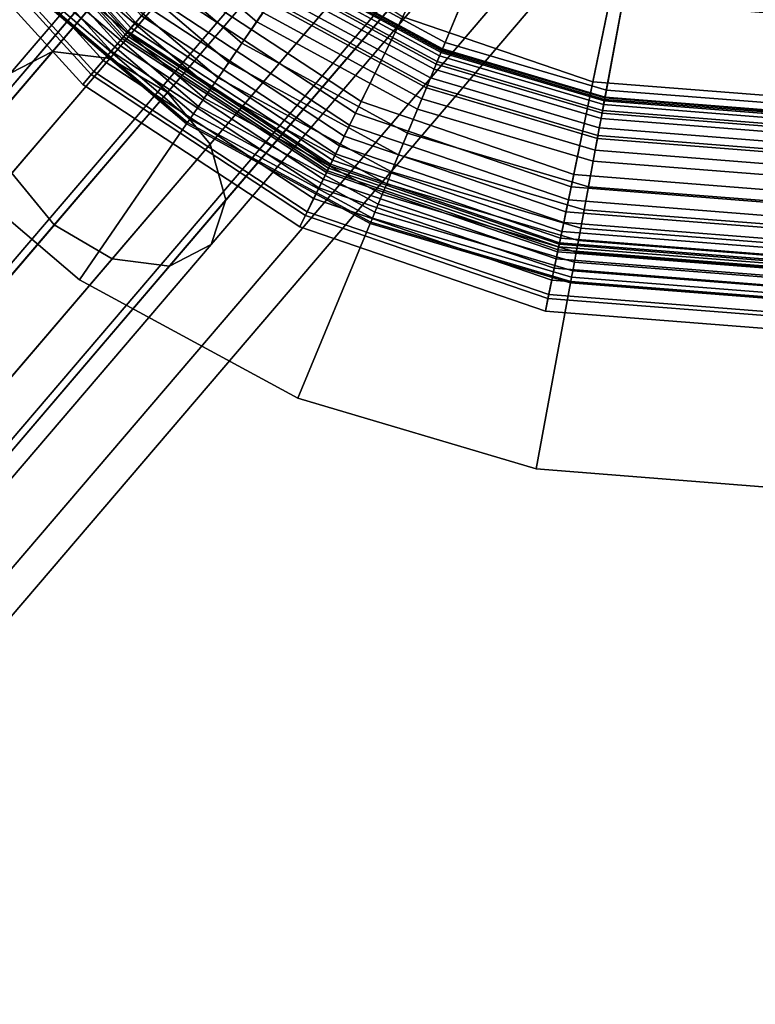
# Model space of a CAD drawing. Extents: x -43.1 to 43.1, y -41.3 to 41.3.
# Tile 641 of 656: x 26.581 to 27.448, y 30.252 to 31.412. Entities that reach past the tile are written whole.
import ezdxf

# ---------------------------------------------------------------- set-up
doc = ezdxf.new("R2010")
doc.units = 0
for name, color, linetype in [('CABLE.1', 18, 'CONTINUOUS'), ('LAMP', 7, 'CONTINUOUS'), ('LAMP_SUPPORT', 18, 'CONTINUOUS'), ('METAL_BASE', 254, 'CONTINUOUS')]:
    doc.layers.add(name, color=color, linetype=linetype)

msp = doc.modelspace()

# ---------------------------------------------------------------- linework, layer by layer
at = {"layer": 'CABLE.1'}
for points in [[(26.5707, 31.3495, 23.9422), (26.6199, 31.375, 23.8834), (27.0094, 31.831, 24.5195), (26.9526, 31.7965, 24.5657)], [(26.6199, 31.375, 23.8834), (26.6875, 31.3666, 23.8404), (27.0826, 31.8293, 24.4857), (27.0094, 31.831, 24.5195)], [(26.6875, 31.3666, 23.8404), (26.7554, 31.3266, 23.8246), (27.1527, 31.7917, 24.4733), (27.0826, 31.8293, 24.4857)], [(26.5532, 31.297, 24.001), (26.5707, 31.3495, 23.9422), (26.9526, 31.7965, 24.5657), (26.9274, 31.735, 24.6119)], [(26.7554, 31.3266, 23.8246), (26.8056, 31.2657, 23.8404), (27.2007, 31.7284, 24.4857), (27.1527, 31.7917, 24.4733)], [(26.5721, 31.2315, 24.044), (26.5532, 31.297, 24.001), (26.9274, 31.735, 24.6119), (26.9406, 31.6629, 24.6457)], [(26.8056, 31.2657, 23.8404), (26.8244, 31.2003, 23.8834), (27.2139, 31.6563, 24.5195), (27.2007, 31.7284, 24.4857)], [(26.6222, 31.1706, 24.0598), (26.5721, 31.2315, 24.044), (26.9406, 31.6629, 24.6457), (26.9886, 31.5996, 24.6581)], [(26.8244, 31.2003, 23.8834), (26.8069, 31.1477, 23.9422), (27.1888, 31.5948, 24.5657), (27.2139, 31.6563, 24.5195)], [(26.6902, 31.1306, 24.044), (26.6222, 31.1706, 24.0598), (26.9886, 31.5996, 24.6581), (27.0587, 31.5621, 24.6457)], [(26.8069, 31.1477, 23.9422), (26.7578, 31.1222, 24.001), (27.1319, 31.5603, 24.6119), (27.1888, 31.5948, 24.5657)], [(26.7578, 31.1222, 24.001), (26.6902, 31.1306, 24.044), (27.0587, 31.5621, 24.6457), (27.1319, 31.5603, 24.6119)], [(26.0975, 30.7954, 23.422), (26.1392, 30.8122, 23.3551), (26.6199, 31.375, 23.8834), (26.5707, 31.3495, 23.9422)], [(26.1392, 30.8122, 23.3551), (26.2014, 30.7975, 23.306), (26.6875, 31.3666, 23.8404), (26.6199, 31.375, 23.8834)], [(26.2014, 30.7975, 23.306), (26.2674, 30.7551, 23.2881), (26.7554, 31.3266, 23.8246), (26.6875, 31.3666, 23.8404)], [(26.2674, 30.7551, 23.2881), (26.3195, 30.6966, 23.306), (26.8056, 31.2657, 23.8404), (26.7554, 31.3266, 23.8246)], [(26.3195, 30.6966, 23.306), (26.3438, 30.6375, 23.3551), (26.8244, 31.2003, 23.8834), (26.8056, 31.2657, 23.8404)], [(26.1639, 30.634, 23.556), (26.1118, 30.6925, 23.5381), (26.5721, 31.2315, 24.044), (26.6222, 31.1706, 24.0598)], [(26.3438, 30.6375, 23.3551), (26.3337, 30.5937, 23.422), (26.8069, 31.1477, 23.9422), (26.8244, 31.2003, 23.8834)], [(26.2299, 30.5917, 23.5381), (26.1639, 30.634, 23.556), (26.6222, 31.1706, 24.0598), (26.6902, 31.1306, 24.044)], [(26.3337, 30.5937, 23.422), (26.292, 30.5769, 23.489), (26.7578, 31.1222, 24.001), (26.8069, 31.1477, 23.9422)], [(26.292, 30.5769, 23.489), (26.2299, 30.5917, 23.5381), (26.6902, 31.1306, 24.044), (26.7578, 31.1222, 24.001)]]:
    msp.add_3dface(points, dxfattribs=at)
at = {"layer": 'LAMP'}
for points in [[(26.7036, 31.3923, 34.6933), (26.5102, 31.6048, 34.6933), (26.5844, 31.6569, 34.8124), (26.7625, 31.4612, 34.8124)], [(27.0847, 31.5222, 32.4555), (26.9117, 31.6359, 32.4555), (26.7526, 31.4497, 32.4478), (26.977, 31.3023, 32.4478)], [(26.7179, 31.409, 32.4712), (26.5282, 31.6174, 32.4712), (26.5214, 31.6127, 32.4834), (26.7125, 31.4027, 32.4834)], [(26.7248, 31.4171, 32.4612), (26.5369, 31.6236, 32.4612), (26.5282, 31.6174, 32.4712), (26.7179, 31.409, 32.4712)], [(26.6655, 31.3477, 34.5706), (26.4623, 31.5711, 34.5706), (26.5102, 31.6048, 34.6933), (26.7036, 31.3923, 34.6933)], [(26.7058, 31.3949, 32.7463), (26.513, 31.6068, 32.7463), (26.5082, 31.6034, 33.0163), (26.702, 31.3904, 33.0163)], [(26.7078, 31.3972, 32.5123), (26.5155, 31.6085, 32.5123), (26.513, 31.6068, 32.7463), (26.7058, 31.3949, 32.7463)], [(26.7091, 31.3987, 32.4972), (26.5171, 31.6096, 32.4972), (26.5155, 31.6085, 32.5123), (26.7078, 31.3972, 32.5123)], [(26.7125, 31.4027, 32.4834), (26.5214, 31.6127, 32.4834), (26.5171, 31.6096, 32.4972), (26.7091, 31.3987, 32.4972)], [(26.6965, 31.3839, 33.3092), (26.5012, 31.5985, 33.3092), (26.4919, 31.5919, 33.6123), (26.689, 31.3752, 33.6123)], [(26.702, 31.3904, 33.0163), (26.5082, 31.6034, 33.0163), (26.5012, 31.5985, 33.3092), (26.6965, 31.3839, 33.3092)], [(26.6798, 31.3644, 33.9125), (26.4802, 31.5837, 33.9125), (26.4662, 31.5739, 34.1969), (26.6686, 31.3513, 34.1969)], [(26.689, 31.3752, 33.6123), (26.4919, 31.5919, 33.6123), (26.4802, 31.5837, 33.9125), (26.6798, 31.3644, 33.9125)], [(26.6686, 31.3513, 34.1969), (26.4662, 31.5739, 34.1969), (26.4498, 31.5623, 34.4527), (26.6556, 31.3361, 34.4527)], [(26.6556, 31.3361, 34.4527), (26.4498, 31.5623, 34.4527), (26.4623, 31.5711, 34.5706), (26.6655, 31.3477, 34.5706)], [(26.9837, 31.3159, 34.8124), (26.7625, 31.4612, 34.8124), (26.8348, 31.5458, 34.9196), (27.0326, 31.4159, 34.9196)], [(27.2566, 31.3392, 34.9196), (27.0326, 31.4159, 34.9196), (27.0857, 31.5241, 35.0066), (27.281, 31.4573, 35.0066)], [(27.2806, 31.4551, 32.4555), (27.0847, 31.5222, 32.4555), (26.977, 31.3023, 32.4478), (27.2309, 31.2154, 32.4478)], [(26.9438, 31.2345, 34.6933), (26.7036, 31.3923, 34.6933), (26.7625, 31.4612, 34.8124), (26.9837, 31.3159, 34.8124)], [(27.487, 31.4389, 32.4555), (27.2806, 31.4551, 32.4555), (27.2309, 31.2154, 32.4478), (27.4985, 31.1943, 32.4478)], [(27.4926, 31.3206, 34.9196), (27.2566, 31.3392, 34.9196), (27.281, 31.4573, 35.0066), (27.4869, 31.4411, 35.0066)], [(26.977, 31.3023, 32.4478), (26.7526, 31.4497, 32.4478), (26.7425, 31.4378, 32.4491), (26.9701, 31.2883, 32.4491)], [(26.9701, 31.2883, 32.4491), (26.7425, 31.4378, 32.4491), (26.7331, 31.4268, 32.4537), (26.9638, 31.2753, 32.4537)], [(26.9638, 31.2753, 32.4537), (26.7331, 31.4268, 32.4537), (26.7248, 31.4171, 32.4612), (26.9581, 31.2638, 32.4612)], [(26.9534, 31.2542, 32.4712), (26.7179, 31.409, 32.4712), (26.7125, 31.4027, 32.4834), (26.9498, 31.2468, 32.4834)], [(26.9581, 31.2638, 32.4612), (26.7248, 31.4171, 32.4612), (26.7179, 31.409, 32.4712), (26.9534, 31.2542, 32.4712)], [(27.234, 31.2302, 34.8124), (26.9837, 31.3159, 34.8124), (27.0326, 31.4159, 34.9196), (27.2566, 31.3392, 34.9196)], [(26.9466, 31.2403, 32.5123), (26.7078, 31.3972, 32.5123), (26.7058, 31.3949, 32.7463), (26.9453, 31.2376, 32.7463)], [(26.9475, 31.2421, 32.4972), (26.7091, 31.3987, 32.4972), (26.7078, 31.3972, 32.5123), (26.9466, 31.2403, 32.5123)], [(26.9498, 31.2468, 32.4834), (26.7125, 31.4027, 32.4834), (26.7091, 31.3987, 32.4972), (26.9475, 31.2421, 32.4972)], [(26.918, 31.1819, 34.5706), (26.6655, 31.3477, 34.5706), (26.7036, 31.3923, 34.6933), (26.9438, 31.2345, 34.6933)], [(26.9427, 31.2323, 33.0163), (26.702, 31.3904, 33.0163), (26.6965, 31.3839, 33.3092), (26.9389, 31.2246, 33.3092)], [(26.9453, 31.2376, 32.7463), (26.7058, 31.3949, 32.7463), (26.702, 31.3904, 33.0163), (26.9427, 31.2323, 33.0163)], [(26.9339, 31.2144, 33.6123), (26.689, 31.3752, 33.6123), (26.6798, 31.3644, 33.9125), (26.9276, 31.2016, 33.9125)], [(26.9389, 31.2246, 33.3092), (26.6965, 31.3839, 33.3092), (26.689, 31.3752, 33.6123), (26.9339, 31.2144, 33.6123)], [(26.9276, 31.2016, 33.9125), (26.6798, 31.3644, 33.9125), (26.6686, 31.3513, 34.1969), (26.9201, 31.1862, 34.1969)], [(26.9201, 31.1862, 34.1969), (26.6686, 31.3513, 34.1969), (26.6556, 31.3361, 34.4527), (26.9113, 31.1682, 34.4527)], [(26.9113, 31.1682, 34.4527), (26.6556, 31.3361, 34.4527), (26.6655, 31.3477, 34.5706), (26.918, 31.1819, 34.5706)], [(27.4978, 31.2094, 34.8124), (27.234, 31.2302, 34.8124), (27.2566, 31.3392, 34.9196), (27.4926, 31.3206, 34.9196)], [(27.2156, 31.1414, 34.6933), (26.9438, 31.2345, 34.6933), (26.9837, 31.3159, 34.8124), (27.234, 31.2302, 34.8124)], [(27.2309, 31.2154, 32.4478), (26.977, 31.3023, 32.4478), (26.9701, 31.2883, 32.4491), (27.2278, 31.2001, 32.4491)], [(27.2278, 31.2001, 32.4491), (26.9701, 31.2883, 32.4491), (26.9638, 31.2753, 32.4537), (27.2249, 31.1859, 32.4537)], [(27.2249, 31.1859, 32.4537), (26.9638, 31.2753, 32.4537), (26.9581, 31.2638, 32.4612), (27.2223, 31.1734, 32.4612)], [(27.2223, 31.1734, 32.4612), (26.9581, 31.2638, 32.4612), (26.9534, 31.2542, 32.4712), (27.2201, 31.1629, 32.4712)], [(27.2184, 31.1549, 32.4834), (26.9498, 31.2468, 32.4834), (26.9475, 31.2421, 32.4972), (27.2173, 31.1497, 32.4972)], [(27.2201, 31.1629, 32.4712), (26.9534, 31.2542, 32.4712), (26.9498, 31.2468, 32.4834), (27.2184, 31.1549, 32.4834)], [(27.2037, 31.084, 34.5706), (26.918, 31.1819, 34.5706), (26.9438, 31.2345, 34.6933), (27.2156, 31.1414, 34.6933)], [(27.2163, 31.1448, 32.7463), (26.9453, 31.2376, 32.7463), (26.9427, 31.2323, 33.0163), (27.2151, 31.1391, 33.0163)], [(27.2169, 31.1478, 32.5123), (26.9466, 31.2403, 32.5123), (26.9453, 31.2376, 32.7463), (27.2163, 31.1448, 32.7463)], [(27.2173, 31.1497, 32.4972), (26.9475, 31.2421, 32.4972), (26.9466, 31.2403, 32.5123), (27.2169, 31.1478, 32.5123)], [(27.2134, 31.1306, 33.3092), (26.9389, 31.2246, 33.3092), (26.9339, 31.2144, 33.6123), (27.2111, 31.1195, 33.6123)], [(27.2151, 31.1391, 33.0163), (26.9427, 31.2323, 33.0163), (26.9389, 31.2246, 33.3092), (27.2134, 31.1306, 33.3092)], [(27.5021, 31.1189, 34.6933), (27.2156, 31.1414, 34.6933), (27.234, 31.2302, 34.8124), (27.4978, 31.2094, 34.8124)], [(27.2111, 31.1195, 33.6123), (26.9339, 31.2144, 33.6123), (26.9276, 31.2016, 33.9125), (27.2082, 31.1055, 33.9125)], [(27.4985, 31.1943, 32.4478), (27.2309, 31.2154, 32.4478), (27.2278, 31.2001, 32.4491), (27.4993, 31.1787, 32.4491)], [(27.2082, 31.1055, 33.9125), (26.9276, 31.2016, 33.9125), (26.9201, 31.1862, 34.1969), (27.2047, 31.0887, 34.1969)], [(27.4993, 31.1787, 32.4491), (27.2278, 31.2001, 32.4491), (27.2249, 31.1859, 32.4537), (27.5, 31.1643, 32.4537)], [(27.2047, 31.0887, 34.1969), (26.9201, 31.1862, 34.1969), (26.9113, 31.1682, 34.4527), (27.2007, 31.0691, 34.4527)], [(27.2007, 31.0691, 34.4527), (26.9113, 31.1682, 34.4527), (26.918, 31.1819, 34.5706), (27.2037, 31.084, 34.5706)], [(27.5, 31.1643, 32.4537), (27.2249, 31.1859, 32.4537), (27.2223, 31.1734, 32.4612), (27.5006, 31.1515, 32.4612)], [(27.5006, 31.1515, 32.4612), (27.2223, 31.1734, 32.4612), (27.2201, 31.1629, 32.4712), (27.5011, 31.1408, 32.4712)], [(27.5015, 31.1326, 32.4834), (27.2184, 31.1549, 32.4834), (27.2173, 31.1497, 32.4972), (27.5017, 31.1273, 32.4972)], [(27.5011, 31.1408, 32.4712), (27.2201, 31.1629, 32.4712), (27.2184, 31.1549, 32.4834), (27.5015, 31.1326, 32.4834)], [(27.5049, 31.0603, 34.5706), (27.2037, 31.084, 34.5706), (27.2156, 31.1414, 34.6933), (27.5021, 31.1189, 34.6933)], [(27.5019, 31.1223, 32.7463), (27.2163, 31.1448, 32.7463), (27.2151, 31.1391, 33.0163), (27.5022, 31.1165, 33.0163)], [(27.5018, 31.1253, 32.5123), (27.2169, 31.1478, 32.5123), (27.2163, 31.1448, 32.7463), (27.5019, 31.1223, 32.7463)], [(27.5017, 31.1273, 32.4972), (27.2173, 31.1497, 32.4972), (27.2169, 31.1478, 32.5123), (27.5018, 31.1253, 32.5123)], [(27.5026, 31.1079, 33.3092), (27.2134, 31.1306, 33.3092), (27.2111, 31.1195, 33.6123), (27.5032, 31.0965, 33.6123)], [(27.5022, 31.1165, 33.0163), (27.2151, 31.1391, 33.0163), (27.2134, 31.1306, 33.3092), (27.5026, 31.1079, 33.3092)], [(27.5032, 31.0965, 33.6123), (27.2111, 31.1195, 33.6123), (27.2082, 31.1055, 33.9125), (27.5038, 31.0822, 33.9125)], [(27.5038, 31.0822, 33.9125), (27.2082, 31.1055, 33.9125), (27.2047, 31.0887, 34.1969), (27.5046, 31.0651, 34.1969)], [(27.5046, 31.0651, 34.1969), (27.2047, 31.0887, 34.1969), (27.2007, 31.0691, 34.4527), (27.5056, 31.0451, 34.4527)], [(27.5056, 31.0451, 34.4527), (27.2007, 31.0691, 34.4527), (27.2037, 31.084, 34.5706), (27.5049, 31.0603, 34.5706)]]:
    msp.add_3dface(points, dxfattribs=at)
at = {"layer": 'LAMP_SUPPORT'}
for points in [[(27.4358, 32.2382, 31.3898), (27.0791, 31.377, 31.3898), (26.9034, 31.4724, 31.3898), (26.7514, 31.6022, 31.3898)], [(27.4358, 32.2382, 31.3898), (27.4406, 32.2368, 31.3898), (27.2707, 31.3202, 31.3898), (27.0791, 31.377, 31.3898)], [(27.4406, 32.2368, 31.3898), (27.4553, 32.2387, 31.3898), (27.47, 31.3045, 31.3898), (27.2707, 31.3202, 31.3898)], [(26.6966, 31.5502, 28.745), (26.8606, 31.4101, 28.745), (26.878, 31.4353, 28.735), (26.7188, 31.5712, 28.735)], [(26.706, 31.5591, 32.3543), (26.868, 31.4208, 32.3543), (26.8151, 31.3439, 32.3543), (26.6384, 31.4949, 32.3543)], [(26.9088, 31.4801, 28.6937), (27.0827, 31.3857, 28.6937), (27.1233, 31.4836, 27.6716), (26.9688, 31.5675, 27.6716)], [(26.6743, 31.5289, 28.7526), (26.8432, 31.3847, 28.7526), (26.8606, 31.4101, 28.745), (26.6966, 31.5502, 28.745)], [(26.6543, 31.51, 28.7574), (26.8276, 31.362, 28.7574), (26.8432, 31.3847, 28.7526), (26.6743, 31.5289, 28.7526)], [(26.6384, 31.4949, 28.7591), (26.8151, 31.3439, 28.7591), (26.8276, 31.362, 28.7574), (26.6543, 31.51, 28.7574)], [(26.6275, 31.4845, 28.7608), (26.8066, 31.3315, 28.7608), (26.8151, 31.3439, 28.7591), (26.6384, 31.4949, 28.7591)], [(26.6384, 31.4949, 32.3543), (26.8151, 31.3439, 32.3543), (26.8066, 31.3315, 32.3525), (26.6275, 31.4845, 32.3525)], [(26.6174, 31.475, 28.7657), (26.7988, 31.3201, 28.7657), (26.8066, 31.3315, 28.7608), (26.6275, 31.4845, 28.7608)], [(26.6275, 31.4845, 32.3525), (26.8066, 31.3315, 32.3525), (26.7988, 31.3201, 32.3476), (26.6174, 31.475, 32.3476)], [(26.9041, 31.4733, 28.709), (27.0795, 31.378, 28.709), (27.0827, 31.3857, 28.6937), (26.9088, 31.4801, 28.6937)], [(27.0827, 31.3857, 28.6937), (27.2725, 31.3295, 28.6937), (27.2918, 31.4337, 27.6716), (27.1233, 31.4836, 27.6716)], [(26.6012, 31.4596, 28.7837), (26.7861, 31.3017, 28.7837), (26.7919, 31.3101, 28.7735), (26.6086, 31.4666, 28.7735)], [(26.6086, 31.4666, 32.3398), (26.7919, 31.3101, 32.3398), (26.7861, 31.3017, 32.3297), (26.6012, 31.4596, 32.3297)], [(26.6086, 31.4666, 28.7735), (26.7919, 31.3101, 28.7735), (26.7988, 31.3201, 28.7657), (26.6174, 31.475, 28.7657)], [(26.6174, 31.475, 32.3476), (26.7988, 31.3201, 32.3476), (26.7919, 31.3101, 32.3398), (26.6086, 31.4666, 32.3398)], [(26.8931, 31.4573, 28.7229), (27.0721, 31.3601, 28.7229), (27.0795, 31.378, 28.709), (26.9041, 31.4733, 28.709)], [(26.899, 31.4659, 32.3202), (27.0761, 31.3697, 32.3202), (27.0733, 31.363, 32.3315), (26.8949, 31.4599, 32.3315)], [(26.9016, 31.4696, 32.3074), (27.0778, 31.3739, 32.3074), (27.0761, 31.3697, 32.3202), (26.899, 31.4659, 32.3202)], [(26.9025, 31.471, 32.2934), (27.0785, 31.3754, 32.2934), (27.0778, 31.3739, 32.3074), (26.9016, 31.4696, 32.3074)], [(26.9034, 31.4724, 31.3898), (27.0791, 31.377, 31.3898), (27.0785, 31.3754, 32.2934), (26.9025, 31.471, 32.2934)], [(26.592, 31.4509, 28.8097), (26.7789, 31.2912, 28.8097), (26.7817, 31.2953, 28.7959), (26.5956, 31.4543, 28.7959)], [(26.5956, 31.4543, 32.3175), (26.7817, 31.2953, 32.3175), (26.7789, 31.2912, 32.3037), (26.592, 31.4509, 32.3037)], [(26.5956, 31.4543, 28.7959), (26.7817, 31.2953, 28.7959), (26.7861, 31.3017, 28.7837), (26.6012, 31.4596, 28.7837)], [(26.6012, 31.4596, 32.3297), (26.7861, 31.3017, 32.3297), (26.7817, 31.2953, 32.3175), (26.5956, 31.4543, 32.3175)], [(26.878, 31.4353, 28.735), (27.0619, 31.3354, 28.735), (27.0721, 31.3601, 28.7229), (26.8931, 31.4573, 28.7229)], [(26.8949, 31.4599, 32.3315), (27.0733, 31.363, 32.3315), (27.0697, 31.3543, 32.3409), (26.8895, 31.4521, 32.3409)], [(26.5907, 31.4497, 28.8247), (26.7779, 31.2898, 28.8247), (26.7789, 31.2912, 28.8097), (26.592, 31.4509, 28.8097)], [(26.592, 31.4509, 32.3037), (26.7789, 31.2912, 32.3037), (26.7779, 31.2898, 32.2886), (26.5907, 31.4497, 32.2886)], [(26.5907, 31.4497, 32.2886), (26.7779, 31.2898, 32.2886), (26.7779, 31.2898, 28.8247), (26.5907, 31.4497, 28.8247)], [(26.8831, 31.4428, 32.3481), (27.0654, 31.3439, 32.3481), (27.0605, 31.332, 32.3527), (26.8759, 31.4322, 32.3527)], [(26.8895, 31.4521, 32.3409), (27.0697, 31.3543, 32.3409), (27.0654, 31.3439, 32.3481), (26.8831, 31.4428, 32.3481)], [(26.8606, 31.4101, 28.745), (27.0502, 31.3072, 28.745), (27.0619, 31.3354, 28.735), (26.878, 31.4353, 28.735)], [(26.8759, 31.4322, 32.3527), (27.0605, 31.332, 32.3527), (27.0551, 31.3191, 32.3543), (26.868, 31.4208, 32.3543)], [(27.2725, 31.3295, 28.6937), (27.4698, 31.314, 28.6937), (27.467, 31.4199, 27.6716), (27.2918, 31.4337, 27.6716)], [(26.868, 31.4208, 32.3543), (27.0551, 31.3191, 32.3543), (27.0194, 31.233, 32.3543), (26.8151, 31.3439, 32.3543)], [(26.8432, 31.3847, 28.7526), (27.0384, 31.2787, 28.7526), (27.0502, 31.3072, 28.745), (26.8606, 31.4101, 28.745)], [(26.8276, 31.362, 28.7574), (27.0278, 31.2533, 28.7574), (27.0384, 31.2787, 28.7526), (26.8432, 31.3847, 28.7526)], [(27.0795, 31.378, 28.709), (27.2709, 31.3213, 28.709), (27.2725, 31.3295, 28.6937), (27.0827, 31.3857, 28.6937)], [(27.0721, 31.3601, 28.7229), (27.2674, 31.3023, 28.7229), (27.2709, 31.3213, 28.709), (27.0795, 31.378, 28.709)], [(27.0778, 31.3739, 32.3074), (27.2701, 31.317, 32.3074), (27.2693, 31.3125, 32.3202), (27.0761, 31.3697, 32.3202)], [(27.0785, 31.3754, 32.2934), (27.2704, 31.3186, 32.2934), (27.2701, 31.317, 32.3074), (27.0778, 31.3739, 32.3074)], [(27.0791, 31.377, 31.3898), (27.2707, 31.3202, 31.3898), (27.2704, 31.3186, 32.2934), (27.0785, 31.3754, 32.2934)], [(26.8151, 31.3439, 28.7591), (27.0194, 31.233, 28.7591), (27.0278, 31.2533, 28.7574), (26.8276, 31.362, 28.7574)], [(27.0733, 31.363, 32.3315), (27.268, 31.3054, 32.3315), (27.2663, 31.2961, 32.3409), (27.0697, 31.3543, 32.3409)], [(27.0761, 31.3697, 32.3202), (27.2693, 31.3125, 32.3202), (27.268, 31.3054, 32.3315), (27.0733, 31.363, 32.3315)], [(27.0619, 31.3354, 28.735), (27.2625, 31.276, 28.735), (27.2674, 31.3023, 28.7229), (27.0721, 31.3601, 28.7229)], [(27.0697, 31.3543, 32.3409), (27.2663, 31.2961, 32.3409), (27.2642, 31.285, 32.3481), (27.0654, 31.3439, 32.3481)], [(26.8066, 31.3315, 28.7608), (27.0137, 31.2191, 28.7608), (27.0194, 31.233, 28.7591), (26.8151, 31.3439, 28.7591)], [(26.8151, 31.3439, 32.3543), (27.0194, 31.233, 32.3543), (27.0137, 31.2191, 32.3525), (26.8066, 31.3315, 32.3525)], [(27.0654, 31.3439, 32.3481), (27.2642, 31.285, 32.3481), (27.2619, 31.2724, 32.3527), (27.0605, 31.332, 32.3527)], [(26.7988, 31.3201, 28.7657), (27.0084, 31.2063, 28.7657), (27.0137, 31.2191, 28.7608), (26.8066, 31.3315, 28.7608)], [(26.8066, 31.3315, 32.3525), (27.0137, 31.2191, 32.3525), (27.0084, 31.2063, 32.3476), (26.7988, 31.3201, 32.3476)], [(27.0502, 31.3072, 28.745), (27.257, 31.2459, 28.745), (27.2625, 31.276, 28.735), (27.0619, 31.3354, 28.735)], [(27.0605, 31.332, 32.3527), (27.2619, 31.2724, 32.3527), (27.2593, 31.2586, 32.3543), (27.0551, 31.3191, 32.3543)], [(27.2709, 31.3213, 28.709), (27.47, 31.3056, 28.709), (27.4698, 31.314, 28.6937), (27.2725, 31.3295, 28.6937)], [(26.7919, 31.3101, 28.7735), (27.0037, 31.195, 28.7735), (27.0084, 31.2063, 28.7657), (26.7988, 31.3201, 28.7657)], [(26.7988, 31.3201, 32.3476), (27.0084, 31.2063, 32.3476), (27.0037, 31.195, 32.3398), (26.7919, 31.3101, 32.3398)], [(27.0551, 31.3191, 32.3543), (27.2593, 31.2586, 32.3543), (27.2423, 31.1669, 32.3543), (27.0194, 31.233, 32.3543)], [(27.2674, 31.3023, 28.7229), (27.4705, 31.2863, 28.7229), (27.47, 31.3056, 28.709), (27.2709, 31.3213, 28.709)], [(27.2701, 31.317, 32.3074), (27.4701, 31.3012, 32.3074), (27.4702, 31.2966, 32.3202), (27.2693, 31.3125, 32.3202)], [(27.2704, 31.3186, 32.2934), (27.4701, 31.3029, 32.2934), (27.4701, 31.3012, 32.3074), (27.2701, 31.317, 32.3074)], [(27.2707, 31.3202, 31.3898), (27.47, 31.3045, 31.3898), (27.4701, 31.3029, 32.2934), (27.2704, 31.3186, 32.2934)], [(26.7861, 31.3017, 28.7837), (26.9998, 31.1856, 28.7837), (27.0037, 31.195, 28.7735), (26.7919, 31.3101, 28.7735)], [(26.7919, 31.3101, 32.3398), (27.0037, 31.195, 32.3398), (26.9998, 31.1856, 32.3297), (26.7861, 31.3017, 32.3297)], [(27.0384, 31.2787, 28.7526), (27.2513, 31.2156, 28.7526), (27.257, 31.2459, 28.745), (27.0502, 31.3072, 28.745)], [(27.268, 31.3054, 32.3315), (27.4704, 31.2894, 32.3315), (27.4706, 31.28, 32.3409), (27.2663, 31.2961, 32.3409)], [(27.2693, 31.3125, 32.3202), (27.4702, 31.2966, 32.3202), (27.4704, 31.2894, 32.3315), (27.268, 31.3054, 32.3315)], [(26.7789, 31.2912, 28.8097), (26.995, 31.1739, 28.8097), (26.9969, 31.1785, 28.7959), (26.7817, 31.2953, 28.7959)], [(26.7817, 31.2953, 32.3175), (26.9969, 31.1785, 32.3175), (26.995, 31.1739, 32.3037), (26.7789, 31.2912, 32.3037)], [(26.7817, 31.2953, 28.7959), (26.9969, 31.1785, 28.7959), (26.9998, 31.1856, 28.7837), (26.7861, 31.3017, 28.7837)], [(26.7861, 31.3017, 32.3297), (26.9998, 31.1856, 32.3297), (26.9969, 31.1785, 32.3175), (26.7817, 31.2953, 32.3175)], [(27.2625, 31.276, 28.735), (27.4712, 31.2596, 28.735), (27.4705, 31.2863, 28.7229), (27.2674, 31.3023, 28.7229)], [(27.2663, 31.2961, 32.3409), (27.4706, 31.28, 32.3409), (27.4709, 31.2687, 32.3481), (27.2642, 31.285, 32.3481)], [(26.7779, 31.2898, 28.8247), (26.9943, 31.1723, 28.8247), (26.995, 31.1739, 28.8097), (26.7789, 31.2912, 28.8097)], [(26.7789, 31.2912, 32.3037), (26.995, 31.1739, 32.3037), (26.9943, 31.1723, 32.2886), (26.7779, 31.2898, 32.2886)], [(26.7779, 31.2898, 32.2886), (26.9943, 31.1723, 32.2886), (26.9943, 31.1723, 28.8247), (26.7779, 31.2898, 28.8247)], [(27.2642, 31.285, 32.3481), (27.4709, 31.2687, 32.3481), (27.4713, 31.2559, 32.3527), (27.2619, 31.2724, 32.3527)], [(27.0278, 31.2533, 28.7574), (27.2463, 31.1885, 28.7574), (27.2513, 31.2156, 28.7526), (27.0384, 31.2787, 28.7526)], [(27.257, 31.2459, 28.745), (27.472, 31.229, 28.745), (27.4712, 31.2596, 28.735), (27.2625, 31.276, 28.735)], [(27.2619, 31.2724, 32.3527), (27.4713, 31.2559, 32.3527), (27.4716, 31.2419, 32.3543), (27.2593, 31.2586, 32.3543)], [(27.2593, 31.2586, 32.3543), (27.4716, 31.2419, 32.3543), (27.4741, 31.1487, 32.3543), (27.2423, 31.1669, 32.3543)], [(27.0194, 31.233, 28.7591), (27.2423, 31.1669, 28.7591), (27.2463, 31.1885, 28.7574), (27.0278, 31.2533, 28.7574)], [(27.2513, 31.2156, 28.7526), (27.4728, 31.1982, 28.7526), (27.472, 31.229, 28.745), (27.257, 31.2459, 28.745)], [(27.0137, 31.2191, 28.7608), (27.2396, 31.1522, 28.7608), (27.2423, 31.1669, 28.7591), (27.0194, 31.233, 28.7591)], [(27.0194, 31.233, 32.3543), (27.2423, 31.1669, 32.3543), (27.2396, 31.1522, 32.3525), (27.0137, 31.2191, 32.3525)], [(27.0084, 31.2063, 28.7657), (27.2371, 31.1386, 28.7657), (27.2396, 31.1522, 28.7608), (27.0137, 31.2191, 28.7608)], [(27.0137, 31.2191, 32.3525), (27.2396, 31.1522, 32.3525), (27.2371, 31.1386, 32.3476), (27.0084, 31.2063, 32.3476)], [(27.2463, 31.1885, 28.7574), (27.4735, 31.1707, 28.7574), (27.4728, 31.1982, 28.7526), (27.2513, 31.2156, 28.7526)], [(27.0037, 31.195, 28.7735), (27.2349, 31.1266, 28.7735), (27.2371, 31.1386, 28.7657), (27.0084, 31.2063, 28.7657)], [(27.0084, 31.2063, 32.3476), (27.2371, 31.1386, 32.3476), (27.2349, 31.1266, 32.3398), (27.0037, 31.195, 32.3398)], [(26.9998, 31.1856, 28.7837), (27.233, 31.1166, 28.7837), (27.2349, 31.1266, 28.7735), (27.0037, 31.195, 28.7735)], [(27.0037, 31.195, 32.3398), (27.2349, 31.1266, 32.3398), (27.233, 31.1166, 32.3297), (26.9998, 31.1856, 32.3297)], [(27.2423, 31.1669, 28.7591), (27.4741, 31.1487, 28.7591), (27.4735, 31.1707, 28.7574), (27.2463, 31.1885, 28.7574)], [(26.995, 31.1739, 28.8097), (27.2307, 31.1041, 28.8097), (27.2316, 31.1089, 28.7959), (26.9969, 31.1785, 28.7959)], [(26.9969, 31.1785, 32.3175), (27.2316, 31.1089, 32.3175), (27.2307, 31.1041, 32.3037), (26.995, 31.1739, 32.3037)], [(26.9969, 31.1785, 28.7959), (27.2316, 31.1089, 28.7959), (27.233, 31.1166, 28.7837), (26.9998, 31.1856, 28.7837)], [(26.9998, 31.1856, 32.3297), (27.233, 31.1166, 32.3297), (27.2316, 31.1089, 32.3175), (26.9969, 31.1785, 32.3175)], [(26.9943, 31.1723, 28.8247), (27.2304, 31.1024, 28.8247), (27.2307, 31.1041, 28.8097), (26.995, 31.1739, 28.8097)], [(26.995, 31.1739, 32.3037), (27.2307, 31.1041, 32.3037), (27.2304, 31.1024, 32.2886), (26.9943, 31.1723, 32.2886)], [(26.9943, 31.1723, 32.2886), (27.2304, 31.1024, 32.2886), (27.2304, 31.1024, 28.8247), (26.9943, 31.1723, 28.8247)], [(27.2396, 31.1522, 28.7608), (27.4745, 31.1337, 28.7608), (27.4741, 31.1487, 28.7591), (27.2423, 31.1669, 28.7591)], [(27.2423, 31.1669, 32.3543), (27.4741, 31.1487, 32.3543), (27.4745, 31.1337, 32.3525), (27.2396, 31.1522, 32.3525)], [(27.2371, 31.1386, 28.7657), (27.4748, 31.1199, 28.7657), (27.4745, 31.1337, 28.7608), (27.2396, 31.1522, 28.7608)], [(27.2396, 31.1522, 32.3525), (27.4745, 31.1337, 32.3525), (27.4748, 31.1199, 32.3476), (27.2371, 31.1386, 32.3476)], [(27.2349, 31.1266, 28.7735), (27.4752, 31.1077, 28.7735), (27.4748, 31.1199, 28.7657), (27.2371, 31.1386, 28.7657)], [(27.2371, 31.1386, 32.3476), (27.4748, 31.1199, 32.3476), (27.4752, 31.1077, 32.3398), (27.2349, 31.1266, 32.3398)], [(27.233, 31.1166, 28.7837), (27.4754, 31.0975, 28.7837), (27.4752, 31.1077, 28.7735), (27.2349, 31.1266, 28.7735)], [(27.2349, 31.1266, 32.3398), (27.4752, 31.1077, 32.3398), (27.4754, 31.0975, 32.3297), (27.233, 31.1166, 32.3297)], [(27.2307, 31.1041, 28.8097), (27.4758, 31.0848, 28.8097), (27.4756, 31.0897, 28.7959), (27.2316, 31.1089, 28.7959)], [(27.2316, 31.1089, 32.3175), (27.4756, 31.0897, 32.3175), (27.4758, 31.0848, 32.3037), (27.2307, 31.1041, 32.3037)], [(27.2316, 31.1089, 28.7959), (27.4756, 31.0897, 28.7959), (27.4754, 31.0975, 28.7837), (27.233, 31.1166, 28.7837)], [(27.233, 31.1166, 32.3297), (27.4754, 31.0975, 32.3297), (27.4756, 31.0897, 32.3175), (27.2316, 31.1089, 32.3175)], [(27.2304, 31.1024, 28.8247), (27.4758, 31.0831, 28.8247), (27.4758, 31.0848, 28.8097), (27.2307, 31.1041, 28.8097)], [(27.2307, 31.1041, 32.3037), (27.4758, 31.0848, 32.3037), (27.4758, 31.0831, 32.2886), (27.2304, 31.1024, 32.2886)], [(27.2304, 31.1024, 32.2886), (27.4758, 31.0831, 32.2886), (27.4758, 31.0831, 28.8247), (27.2304, 31.1024, 28.8247)]]:
    msp.add_3dface(points, dxfattribs=at)
at = {"layer": 'METAL_BASE'}
for points in [[(27.0036, 32.0474, 30.106), (27.0311, 32.0239, 30.241), (0.867, 1.3896, 30.241), (0.8395, 1.4131, 30.106)], [(27.0311, 32.0239, 29.9709), (27.0036, 32.0474, 30.106), (0.8395, 1.4131, 30.106), (0.867, 1.3896, 29.9709)], [(27.0311, 32.0239, 30.241), (27.1063, 31.9597, 30.3399), (0.9422, 1.3254, 30.3399), (0.867, 1.3896, 30.241)], [(27.1063, 31.9597, 29.872), (27.0311, 32.0239, 29.9709), (0.867, 1.3896, 29.9709), (0.9422, 1.3254, 29.872)], [(27.1063, 31.9597, 30.3399), (27.209, 31.8719, 30.3761), (1.0449, 1.2377, 30.3761), (0.9422, 1.3254, 30.3399)], [(27.209, 31.8719, 29.8358), (27.1063, 31.9597, 29.872), (0.9422, 1.3254, 29.872), (1.0449, 1.2377, 29.8358)], [(27.209, 31.8719, 30.3761), (27.3117, 31.7842, 30.3399), (1.1476, 1.15, 30.3399), (1.0449, 1.2377, 30.3761)], [(27.3117, 31.7842, 29.872), (27.209, 31.8719, 29.8358), (1.0449, 1.2377, 29.8358), (1.1476, 1.15, 29.872)], [(27.3117, 31.7842, 30.3399), (27.3869, 31.72, 30.241), (1.2228, 1.0858, 30.241), (1.1476, 1.15, 30.3399)], [(27.3869, 31.72, 29.9709), (27.3117, 31.7842, 29.872), (1.1476, 1.15, 29.872), (1.2228, 1.0858, 29.9709)], [(27.3869, 31.72, 30.241), (27.4144, 31.6965, 30.106), (1.2503, 1.0623, 30.106), (1.2228, 1.0858, 30.241)], [(27.4144, 31.6965, 30.106), (27.3869, 31.72, 29.9709), (1.2228, 1.0858, 29.9709), (1.2503, 1.0623, 30.106)], [(26.4409, 31.645, 29.6693), (26.2508, 31.5285, 29.6693), (26.429, 31.2962, 29.6693), (26.5907, 31.4497, 29.6693)], [(26.5907, 31.4497, 30.5563), (26.429, 31.2962, 30.5563), (26.2508, 31.5285, 30.5563), (26.4409, 31.645, 30.5563)], [(26.5907, 31.4497, 29.6693), (26.429, 31.2962, 29.6693), (26.6517, 31.106, 29.6693), (26.7779, 31.2898, 29.6693)], [(26.7779, 31.2898, 30.5563), (26.6517, 31.106, 30.5563), (26.429, 31.2962, 30.5563), (26.5907, 31.4497, 30.5563)], [(26.5907, 31.4497, 29.6693), (26.7779, 31.2898, 29.6693), (26.7779, 31.2898, 30.5563), (26.5907, 31.4497, 30.5563)], [(26.429, 31.2962, 30.5563), (26.6517, 31.106, 30.5563), (26.6517, 31.106, 29.6693), (26.429, 31.2962, 29.6693)], [(26.7779, 31.2898, 29.6693), (26.6517, 31.106, 29.6693), (26.909, 30.9663, 29.6693), (26.9943, 31.1723, 29.6693)], [(26.9943, 31.1723, 30.5563), (26.909, 30.9663, 30.5563), (26.6517, 31.106, 30.5563), (26.7779, 31.2898, 30.5563)], [(26.7779, 31.2898, 29.6693), (26.9943, 31.1723, 29.6693), (26.9943, 31.1723, 30.5563), (26.7779, 31.2898, 30.5563)], [(26.9943, 31.1723, 29.6693), (26.909, 30.9663, 29.6693), (27.1897, 30.8831, 29.6693), (27.2304, 31.1024, 29.6693)], [(27.2304, 31.1024, 30.5563), (27.1897, 30.8831, 30.5563), (26.909, 30.9663, 30.5563), (26.9943, 31.1723, 30.5563)], [(26.9943, 31.1723, 29.6693), (27.2304, 31.1024, 29.6693), (27.2304, 31.1024, 30.5563), (26.9943, 31.1723, 30.5563)], [(26.6517, 31.106, 30.5563), (26.909, 30.9663, 30.5563), (26.909, 30.9663, 29.6693), (26.6517, 31.106, 29.6693)], [(27.2304, 31.1024, 29.6693), (27.1897, 30.8831, 29.6693), (27.4816, 30.8602, 29.6693), (27.4758, 31.0831, 29.6693)], [(27.4758, 31.0831, 30.5563), (27.4816, 30.8602, 30.5563), (27.1897, 30.8831, 30.5563), (27.2304, 31.1024, 30.5563)], [(27.2304, 31.1024, 29.6693), (27.4758, 31.0831, 29.6693), (27.4758, 31.0831, 30.5563), (27.2304, 31.1024, 30.5563)], [(26.909, 30.9663, 30.5563), (27.1897, 30.8831, 30.5563), (27.1897, 30.8831, 29.6693), (26.909, 30.9663, 29.6693)], [(27.1897, 30.8831, 30.5563), (27.4816, 30.8602, 30.5563), (27.4816, 30.8602, 29.6693), (27.1897, 30.8831, 29.6693)]]:
    msp.add_3dface(points, dxfattribs=at)

doc.saveas('drawing.dxf')
